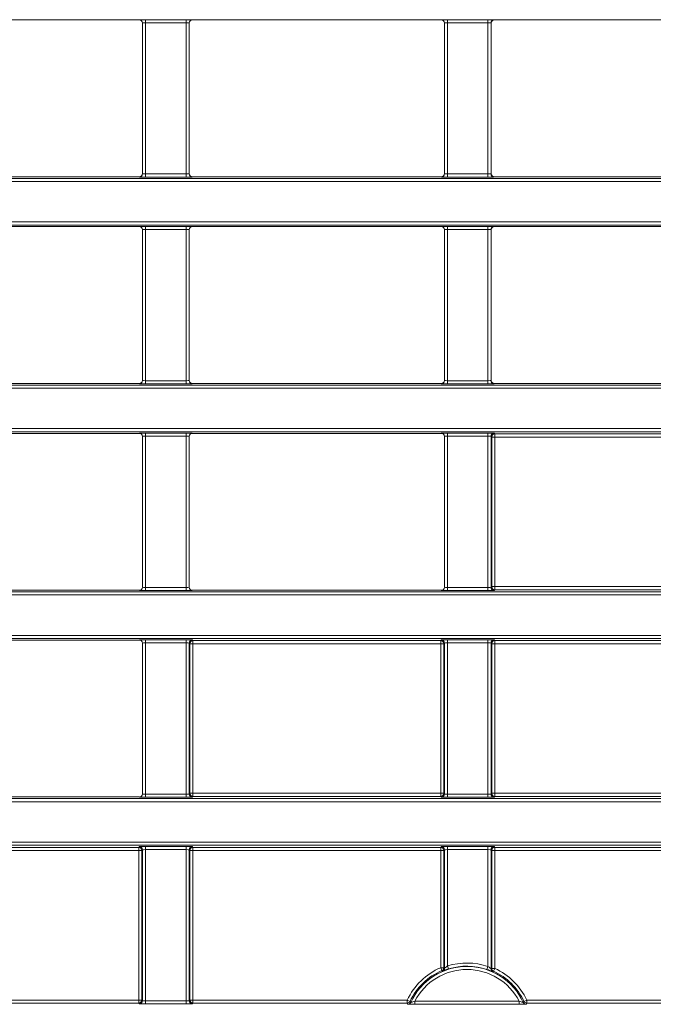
# Model space of a CAD drawing. Header units: millimetres. Extents: x 0 to 1118, y 0 to 864.
# Tile 331 of 390: x 501 to 511, y 613 to 629. Entities that reach past the tile are written whole.
import ezdxf

# ---------------------------------------------------------------- set-up
doc = ezdxf.new("R2010")
doc.units = ezdxf.units.MM

msp = doc.modelspace()

# ---------------------------------------------------------------- linework, layer by layer
at = {"color": 7, "linetype": 'Continuous', "lineweight": 15}
for p, q in [((498.8163, 628.9615), (502.8361, 628.9615)), ((503.6913, 628.9615), (507.7111, 628.9615)), ((508.5663, 628.9615), (512.5861, 628.9615)), ((502.8861, 628.9115), (502.8861, 626.4786)), ((503.6414, 626.4786), (503.6414, 628.9115)), ((507.7611, 628.9115), (507.7611, 626.4786)), ((508.5164, 626.4786), (508.5164, 628.9115)), ((498.8163, 626.4286), (502.8361, 626.4286)), ((503.6913, 626.4286), (507.7111, 626.4286)), ((508.5663, 626.4286), (512.5861, 626.4286)), ((498.8163, 625.6254), (502.8361, 625.6254)), ((503.6913, 625.6254), (507.7111, 625.6254)), ((508.5663, 625.6254), (512.5861, 625.6254)), ((502.8861, 625.5754), (502.8861, 623.1425)), ((503.6414, 623.1425), (503.6414, 625.5754)), ((507.7611, 625.5754), (507.7611, 623.1425)), ((508.5164, 623.1425), (508.5164, 625.5754)), ((498.8163, 623.0925), (502.8361, 623.0925)), ((503.6913, 623.0925), (507.7111, 623.0925)), ((508.5663, 623.0925), (512.5861, 623.0925)), ((498.8163, 622.2893), (502.8361, 622.2893)), ((503.6913, 622.2893), (507.7111, 622.2893)), ((502.8861, 622.2393), (502.8861, 619.8064)), ((503.6414, 619.8064), (503.6414, 622.2393)), ((507.7611, 622.2393), (507.7611, 619.8064)), ((498.8163, 619.7564), (502.8361, 619.7564)), ((503.6913, 619.7564), (507.7111, 619.7564)), ((498.8163, 618.9532), (502.8361, 618.9532)), ((502.8861, 618.9032), (502.8861, 616.4703)), ((498.8163, 616.4203), (502.8361, 616.4203)), ((507.7629, 613.6581), (507.7629, 615.5688)), ((508.5146, 615.5688), (508.5146, 613.6471))]:
    msp.add_line(p, q, dxfattribs=at)
at = {"color": 9, "linetype": 'Continuous', "lineweight": 0}
for p, q in [((502.8361, 628.9615), (502.8379, 628.9633)), ((502.9379, 628.965), (503.5896, 628.965)), ((502.9379, 628.915), (502.9379, 628.965)), ((503.5896, 628.915), (503.5896, 628.965)), ((503.6896, 628.9633), (503.6913, 628.9615)), ((507.7111, 628.9615), (507.7129, 628.9633)), ((507.8129, 628.965), (508.4646, 628.965)), ((507.8129, 628.915), (507.8129, 628.965)), ((508.4646, 628.915), (508.4646, 628.965)), ((508.5646, 628.9633), (508.5663, 628.9615)), ((502.8879, 628.9133), (502.8861, 628.9115)), ((502.8879, 626.4769), (502.8879, 628.9133)), ((503.5896, 628.915), (502.9379, 628.915)), ((502.9379, 628.915), (502.9379, 626.4752)), ((503.5896, 626.4752), (503.5896, 628.915)), ((503.6396, 628.9133), (503.6396, 626.4769)), ((503.6414, 628.9115), (503.6396, 628.9133)), ((507.7629, 628.9133), (507.7611, 628.9115)), ((507.7629, 626.4769), (507.7629, 628.9133)), ((508.4646, 628.915), (507.8129, 628.915)), ((507.8129, 628.915), (507.8129, 626.4752)), ((508.4646, 626.4752), (508.4646, 628.915)), ((508.5146, 628.9133), (508.5146, 626.4769)), ((508.5164, 628.9115), (508.5146, 628.9133)), ((470.0133, 626.4029), (609.6392, 626.4029)), ((502.8379, 626.4269), (502.8361, 626.4286)), ((502.8861, 626.4786), (502.8879, 626.4769)), ((502.9379, 626.4252), (502.9379, 626.4752)), ((502.9379, 626.4752), (503.5896, 626.4752)), ((503.5896, 626.4252), (502.9379, 626.4252)), ((503.5896, 626.4252), (503.5896, 626.4752)), ((503.6396, 626.4769), (503.6414, 626.4786)), ((503.6913, 626.4286), (503.6896, 626.4269)), ((507.7129, 626.4269), (507.7111, 626.4286)), ((507.7611, 626.4786), (507.7629, 626.4769)), ((507.8129, 626.4252), (507.8129, 626.4752)), ((507.8129, 626.4752), (508.4646, 626.4752)), ((508.4646, 626.4252), (507.8129, 626.4252)), ((508.4646, 626.4252), (508.4646, 626.4752)), ((508.5146, 626.4769), (508.5164, 626.4786)), ((508.5663, 626.4286), (508.5646, 626.4269)), ((609.6392, 626.3529), (470.0133, 626.3529)), ((470.0133, 625.7012), (609.6392, 625.7012)), ((609.6392, 625.6512), (470.0133, 625.6512)), ((502.8361, 625.6254), (502.8379, 625.6272)), ((502.9379, 625.6289), (503.5896, 625.6289)), ((502.9379, 625.6289), (502.9379, 625.5789)), ((503.5896, 625.6289), (503.5896, 625.5789)), ((503.6896, 625.6272), (503.6913, 625.6254)), ((507.7111, 625.6254), (507.7129, 625.6272)), ((507.8129, 625.6289), (508.4646, 625.6289)), ((507.8129, 625.6289), (507.8129, 625.5789)), ((508.4646, 625.6289), (508.4646, 625.5789)), ((508.5646, 625.6272), (508.5663, 625.6254)), ((502.8879, 625.5772), (502.8861, 625.5754)), ((502.8879, 623.1408), (502.8879, 625.5772)), ((503.5896, 625.5789), (502.9379, 625.5789)), ((502.9379, 625.5789), (502.9379, 623.1391)), ((503.5896, 623.1391), (503.5896, 625.5789)), ((503.6396, 625.5772), (503.6396, 623.1408)), ((503.6414, 625.5754), (503.6396, 625.5772)), ((507.7629, 625.5772), (507.7611, 625.5754)), ((507.7629, 623.1408), (507.7629, 625.5772)), ((508.4646, 625.5789), (507.8129, 625.5789)), ((507.8129, 625.5789), (507.8129, 623.1391)), ((508.4646, 623.1391), (508.4646, 625.5789)), ((508.5146, 625.5772), (508.5146, 623.1408)), ((508.5164, 625.5754), (508.5146, 625.5772)), ((470.0133, 623.0668), (585.7614, 623.0668)), ((502.8379, 623.0908), (502.8361, 623.0925)), ((502.8861, 623.1425), (502.8879, 623.1408)), ((502.9379, 623.1391), (502.9379, 623.0891)), ((502.9379, 623.1391), (503.5896, 623.1391)), ((503.5896, 623.0891), (502.9379, 623.0891)), ((503.5896, 623.1391), (503.5896, 623.0891)), ((503.6396, 623.1408), (503.6414, 623.1425)), ((503.6913, 623.0925), (503.6896, 623.0908)), ((507.7129, 623.0908), (507.7111, 623.0925)), ((507.7611, 623.1425), (507.7629, 623.1408)), ((507.8129, 623.1391), (508.4646, 623.1391)), ((507.8129, 623.1391), (507.8129, 623.0891)), ((508.4646, 623.0891), (507.8129, 623.0891)), ((508.4646, 623.1391), (508.4646, 623.0891)), ((508.5146, 623.1408), (508.5164, 623.1425)), ((508.5663, 623.0925), (508.5646, 623.0908)), ((585.7614, 623.0168), (470.0133, 623.0168)), ((470.0133, 622.3651), (585.7614, 622.3651)), ((585.7614, 622.3151), (470.0133, 622.3151)), ((502.8361, 622.2893), (502.8379, 622.2911)), ((502.9379, 622.2928), (503.5896, 622.2928)), ((502.9379, 622.2428), (502.9379, 622.2928)), ((503.5896, 622.2428), (503.5896, 622.2928)), ((503.6896, 622.2911), (503.6913, 622.2893)), ((507.7111, 622.2893), (507.7129, 622.2911)), ((507.8129, 622.2928), (508.4646, 622.2928)), ((507.8129, 622.2428), (507.8129, 622.2928)), ((508.4646, 622.2428), (508.4646, 622.2928)), ((508.5646, 622.2911), (508.576, 622.2797)), ((508.576, 622.2797), (512.5765, 622.2797)), ((508.576, 622.2797), (508.576, 622.2297)), ((502.8879, 622.2411), (502.8861, 622.2393)), ((502.8879, 619.8047), (502.8879, 622.2411)), ((503.5896, 622.2428), (502.9379, 622.2428)), ((502.9379, 622.2428), (502.9379, 619.8029)), ((503.5896, 619.8029), (503.5896, 622.2428)), ((503.6396, 622.2411), (503.6396, 619.8047)), ((503.6414, 622.2393), (503.6396, 622.2411)), ((507.7629, 622.2411), (507.7611, 622.2393)), ((507.7629, 619.8047), (507.7629, 622.2411)), ((508.4646, 622.2428), (507.8129, 622.2428)), ((507.8129, 622.2428), (507.8129, 619.8029)), ((508.4646, 619.8029), (508.4646, 622.2428)), ((508.5146, 622.2411), (508.5146, 619.8047)), ((508.526, 622.2297), (508.5146, 622.2411)), ((508.526, 619.816), (508.526, 622.2297)), ((508.526, 622.2297), (508.576, 622.2297)), ((508.576, 622.2297), (508.576, 619.816)), ((512.5765, 622.2297), (508.576, 622.2297)), ((470.0133, 619.7307), (514.8892, 619.7307)), ((502.8379, 619.7547), (502.8361, 619.7564)), ((502.8861, 619.8064), (502.8879, 619.8047)), ((502.9379, 619.7529), (502.9379, 619.8029)), ((502.9379, 619.8029), (503.5896, 619.8029)), ((503.5896, 619.7529), (502.9379, 619.7529)), ((503.5896, 619.7529), (503.5896, 619.8029)), ((503.6396, 619.8047), (503.6414, 619.8064)), ((503.6913, 619.7564), (503.6896, 619.7547)), ((507.7129, 619.7547), (507.7111, 619.7564)), ((507.7611, 619.8064), (507.7629, 619.8047)), ((507.8129, 619.7529), (507.8129, 619.8029)), ((507.8129, 619.8029), (508.4646, 619.8029)), ((508.4646, 619.7529), (507.8129, 619.7529)), ((508.4646, 619.7529), (508.4646, 619.8029)), ((508.5146, 619.8047), (508.526, 619.816)), ((508.526, 619.816), (508.576, 619.816)), ((508.576, 619.766), (508.5646, 619.7547)), ((508.576, 619.816), (512.5765, 619.816)), ((508.576, 619.816), (508.576, 619.766)), ((512.5765, 619.766), (508.576, 619.766)), ((514.8892, 619.6807), (470.0133, 619.6807)), ((470.0133, 619.0289), (514.8892, 619.0289)), ((514.8892, 618.9789), (470.0133, 618.9789)), ((502.8361, 618.9532), (502.8379, 618.9549)), ((502.9379, 618.9567), (503.5896, 618.9567)), ((502.9379, 618.9067), (502.9379, 618.9567)), ((503.5896, 618.9067), (503.5896, 618.9567)), ((503.6896, 618.9549), (503.701, 618.9436)), ((503.701, 618.9436), (507.7015, 618.9436)), ((503.701, 618.8936), (503.701, 618.9436)), ((507.7015, 618.9436), (507.7129, 618.9549)), ((507.7015, 618.8936), (507.7015, 618.9436)), ((507.8129, 618.9567), (508.4646, 618.9567)), ((507.8129, 618.9067), (507.8129, 618.9567)), ((508.4646, 618.9067), (508.4646, 618.9567)), ((508.5646, 618.9549), (508.576, 618.9436)), ((508.576, 618.9436), (512.5765, 618.9436)), ((508.576, 618.9436), (508.576, 618.8936)), ((502.8879, 618.905), (502.8861, 618.9032)), ((502.8879, 616.4685), (502.8879, 618.905)), ((503.5896, 618.9067), (502.9379, 618.9067)), ((502.9379, 618.9067), (502.9379, 616.4668)), ((503.5896, 616.4668), (503.5896, 618.9067)), ((503.6396, 618.905), (503.6396, 616.4685)), ((503.651, 618.8936), (503.6396, 618.905)), ((503.651, 616.4799), (503.651, 618.8936)), ((503.651, 618.8936), (503.701, 618.8936)), ((507.7015, 618.8936), (503.701, 618.8936)), ((503.701, 618.8936), (503.701, 616.4799)), ((507.7015, 616.4799), (507.7015, 618.8936)), ((507.7015, 618.8936), (507.7515, 618.8936)), ((507.7629, 618.905), (507.7515, 618.8936)), ((507.7515, 618.8936), (507.7515, 616.4799)), ((507.7629, 616.4685), (507.7629, 618.905)), ((508.4646, 618.9067), (507.8129, 618.9067)), ((507.8129, 618.9067), (507.8129, 616.4668)), ((508.4646, 616.4668), (508.4646, 618.9067)), ((508.5146, 618.905), (508.5146, 616.4685)), ((508.526, 618.8936), (508.5146, 618.905)), ((508.526, 616.4799), (508.526, 618.8936)), ((508.526, 618.8936), (508.576, 618.8936)), ((512.5765, 618.8936), (508.576, 618.8936)), ((508.576, 618.8936), (508.576, 616.4799)), ((470.0133, 616.3946), (514.8892, 616.3946)), ((502.8379, 616.4186), (502.8361, 616.4203)), ((502.8861, 616.4703), (502.8879, 616.4685)), ((502.9379, 616.4168), (502.9379, 616.4668)), ((502.9379, 616.4668), (503.5896, 616.4668)), ((503.5896, 616.4168), (502.9379, 616.4168)), ((503.5896, 616.4168), (503.5896, 616.4668)), ((503.6396, 616.4685), (503.651, 616.4799)), ((503.651, 616.4799), (503.701, 616.4799)), ((503.701, 616.4299), (503.6896, 616.4186)), ((503.701, 616.4299), (503.701, 616.4799)), ((503.701, 616.4799), (507.7015, 616.4799)), ((507.7015, 616.4299), (503.701, 616.4299)), ((507.7015, 616.4799), (507.7515, 616.4799)), ((507.7015, 616.4299), (507.7015, 616.4799)), ((507.7129, 616.4186), (507.7015, 616.4299)), ((507.7515, 616.4799), (507.7629, 616.4685)), ((507.8129, 616.4168), (507.8129, 616.4668)), ((507.8129, 616.4668), (508.4646, 616.4668)), ((508.4646, 616.4168), (507.8129, 616.4168)), ((508.4646, 616.4168), (508.4646, 616.4668)), ((508.5146, 616.4685), (508.526, 616.4799)), ((508.526, 616.4799), (508.576, 616.4799)), ((508.576, 616.4299), (508.5646, 616.4186)), ((508.576, 616.4799), (508.576, 616.4299)), ((508.576, 616.4799), (512.5765, 616.4799)), ((512.5765, 616.4299), (508.576, 616.4299)), ((514.8892, 616.3446), (470.0133, 616.3446)), ((470.0133, 615.6928), (514.8892, 615.6928)), ((514.8892, 615.6428), (470.0133, 615.6428)), ((498.826, 615.6075), (502.8265, 615.6075)), ((502.8265, 615.6075), (502.8379, 615.6188)), ((502.8265, 615.6075), (502.8265, 615.5575)), ((502.9379, 615.6206), (503.5896, 615.6206)), ((502.9379, 615.6206), (502.9379, 615.5706)), ((503.5896, 615.6206), (503.5896, 615.5706)), ((503.6896, 615.6188), (503.701, 615.6075)), ((503.701, 615.6075), (507.7015, 615.6075)), ((503.701, 615.6075), (503.701, 615.5575)), ((507.7015, 615.6075), (507.7129, 615.6188)), ((507.7015, 615.6075), (507.7015, 615.5575)), ((507.8129, 615.6206), (508.4646, 615.6206)), ((507.8129, 615.5706), (507.8129, 615.6206)), ((508.4646, 615.5706), (508.4646, 615.6206)), ((508.5646, 615.6188), (508.576, 615.6075)), ((508.576, 615.6075), (512.5765, 615.6075)), ((508.576, 615.6075), (508.576, 615.5575)), ((502.8265, 615.5575), (498.826, 615.5575)), ((502.8265, 615.5575), (502.8765, 615.5575)), ((502.8265, 613.1438), (502.8265, 615.5575)), ((502.8879, 615.5688), (502.8765, 615.5575)), ((502.8765, 615.5575), (502.8765, 613.1438)), ((502.8879, 613.1324), (502.8879, 615.5688)), ((503.5896, 615.5706), (502.9379, 615.5706)), ((502.9379, 615.5706), (502.9379, 613.1307)), ((503.5896, 613.1307), (503.5896, 615.5706)), ((503.6396, 615.5688), (503.6396, 613.1324)), ((503.651, 615.5575), (503.6396, 615.5688)), ((503.651, 613.1438), (503.651, 615.5575)), ((503.651, 615.5575), (503.701, 615.5575)), ((507.7015, 615.5575), (503.701, 615.5575)), ((503.701, 615.5575), (503.701, 613.1438)), ((507.7015, 613.6656), (507.7015, 615.5575)), ((507.7015, 615.5575), (507.7515, 615.5575)), ((507.7629, 615.5688), (507.7515, 615.5575)), ((507.7515, 615.5575), (507.7515, 613.6656)), ((508.4646, 615.5706), (507.8129, 615.5706)), ((507.8129, 615.5706), (507.8129, 613.693)), ((508.4646, 613.6849), (508.4646, 615.5706)), ((508.526, 615.5575), (508.5146, 615.5688)), ((508.526, 613.6544), (508.526, 615.5575)), ((508.526, 615.5575), (508.576, 615.5575)), ((508.576, 615.5575), (508.576, 613.6544)), ((512.5765, 615.5575), (508.576, 615.5575)), ((507.8277, 613.6453), (507.8129, 613.693)), ((507.7015, 613.6656), (507.7515, 613.6656)), ((507.7015, 613.6656), (507.7214, 613.6198)), ((507.7515, 613.6656), (507.7629, 613.6581)), ((508.4486, 613.6375), (508.4646, 613.6849)), ((508.5146, 613.6471), (508.526, 613.6544)), ((508.526, 613.6544), (508.576, 613.6544)), ((508.5549, 613.6091), (508.576, 613.6544)), ((498.826, 613.1438), (502.8265, 613.1438)), ((502.8265, 613.0938), (498.826, 613.0938)), ((502.8265, 613.1438), (502.8265, 613.0938)), ((502.8265, 613.1438), (502.8765, 613.1438)), ((502.8379, 613.0824), (502.8265, 613.0938)), ((502.8765, 613.1438), (502.8879, 613.1324)), ((502.9379, 613.1307), (503.5896, 613.1307)), ((502.9379, 613.1307), (502.9379, 613.0807)), ((503.5896, 613.0807), (502.9379, 613.0807)), ((503.5896, 613.1307), (503.5896, 613.0807)), ((503.6396, 613.1324), (503.651, 613.1438)), ((503.651, 613.1438), (503.701, 613.1438)), ((503.701, 613.0938), (503.6896, 613.0824)), ((503.701, 613.0938), (503.701, 613.1438)), ((503.701, 613.1438), (507.1613, 613.1438)), ((507.1613, 613.0938), (503.701, 613.0938)), ((507.1613, 613.1438), (507.2064, 613.1224)), ((507.1613, 613.0938), (507.1613, 613.1438)), ((507.1724, 613.0763), (507.1613, 613.0938)), ((507.2829, 613.0746), (507.2829, 613.1246)), ((507.2829, 613.1246), (508.9696, 613.1246)), ((508.9696, 613.0746), (507.2829, 613.0746)), ((508.9696, 613.0746), (508.9696, 613.1246)), ((509.046, 613.1224), (509.0912, 613.1438)), ((509.0912, 613.0938), (509.0801, 613.0763)), ((509.0912, 613.1438), (509.0912, 613.0938)), ((509.0912, 613.1438), (512.5765, 613.1438)), ((512.5765, 613.0938), (509.0912, 613.0938))]:
    msp.add_line(p, q, dxfattribs=at)
for centre, radius, start, end in [((502.8379, 628.9133), 0.05, 0.02044, 89.97956), ((503.6896, 628.9133), 0.05, 90.02044, 179.97956), ((507.7129, 628.9133), 0.05, 0.02044, 89.97956), ((508.5646, 628.9133), 0.05, 90.02044, 179.97956), ((502.8379, 626.4769), 0.05, 270.02044, 359.97956), ((503.6896, 626.4769), 0.05, 180.02044, 269.97956), ((507.7129, 626.4769), 0.05, 270.02044, 359.97956), ((508.5646, 626.4769), 0.05, 180.02044, 269.97956), ((502.8379, 625.5772), 0.05, 0.02044, 89.97956), ((503.6896, 625.5772), 0.05, 90.02044, 179.97956), ((507.7129, 625.5772), 0.05, 0.02044, 89.97956), ((508.5646, 625.5772), 0.05, 90.02044, 179.97956), ((502.8379, 623.1408), 0.05, 270.02044, 359.97956), ((503.6896, 623.1408), 0.05, 180.02044, 269.97956), ((507.7129, 623.1408), 0.05, 270.02044, 359.97956), ((508.5646, 623.1408), 0.05, 180.02044, 269.97956), ((502.8379, 622.241), 0.05, 0.02044, 89.97956), ((503.6896, 622.241), 0.05, 90.02044, 179.97956), ((507.7129, 622.241), 0.05, 0.02044, 89.97956), ((508.5646, 622.241), 0.05, 90.02044, 179.97956), ((508.576, 622.2297), 0.05, 90.02044, 179.97956), ((502.8379, 619.8047), 0.05, 270.02044, 359.97956), ((503.6896, 619.8047), 0.05, 180.02044, 269.97956), ((507.7129, 619.8047), 0.05, 270.02044, 359.97956), ((508.5646, 619.8047), 0.05, 180.02044, 269.97956), ((508.576, 619.816), 0.05, 180.02044, 269.97956), ((502.8379, 618.9049), 0.05, 0.02044, 89.97956), ((503.6896, 618.9049), 0.05, 90.02044, 179.97956), ((503.701, 618.8936), 0.05, 90.02044, 179.97956), ((507.7015, 618.8936), 0.05, 0.02044, 89.97956), ((507.7129, 618.9049), 0.05, 0.02044, 89.97956), ((508.5646, 618.9049), 0.05, 90.02044, 179.97956), ((508.576, 618.8936), 0.05, 90.02044, 179.97956), ((502.8379, 616.4686), 0.05, 270.02044, 359.97956), ((503.6896, 616.4686), 0.05, 180.02044, 269.97956), ((503.701, 616.4799), 0.05, 180.02044, 269.97956), ((507.7015, 616.4799), 0.05, 270.02044, 359.97956), ((507.7129, 616.4686), 0.05, 270.02044, 359.97956), ((508.5646, 616.4686), 0.05, 180.02044, 269.97956), ((508.576, 616.4799), 0.05, 180.02044, 269.97956), ((502.8265, 615.5574), 0.05, 0.02044, 89.97956), ((502.8379, 615.5688), 0.05, 0.02044, 89.97956), ((503.6896, 615.5688), 0.05, 90.02044, 179.97956), ((503.701, 615.5574), 0.05, 90.02044, 179.97956), ((507.7015, 615.5574), 0.05, 0.02044, 89.97956), ((507.7129, 615.5688), 0.05, 0.02044, 89.97956), ((508.5646, 615.5688), 0.05, 90.02044, 179.97956), ((508.576, 615.5574), 0.05, 90.02044, 179.97956), ((508.1262, 612.6854), 1.0552, 71.2977, 107.2751), ((508.1262, 612.6854), 1.0683, 113.42566, 154.58798), ((508.1262, 612.6854), 1.0009, 24.81096, 155.18904), ((508.1262, 612.6854), 0.9509, 27.51276, 152.48724), ((507.7015, 613.6657), 0.05, 293.43805, 359.98761), ((505.7364, 610.7352), 3.5016, 55.24587, 55.46569), ((508.5646, 613.6471), 0.05, 180.0121, 245.48575), ((508.576, 613.6544), 0.05, 180.012, 245.09281), ((510.5399, 610.6423), 3.5696, 123.78469, 123.99864), ((508.1262, 612.6854), 1.0683, 25.41202, 65.10481), ((502.8265, 613.1438), 0.05, 270.02044, 359.97956), ((502.8379, 613.1325), 0.05, 270.02044, 359.97956), ((503.6896, 613.1325), 0.05, 180.02044, 269.97956), ((503.701, 613.1438), 0.05, 180.02044, 269.97956), ((507.1613, 613.1438), 0.05, 270.01187, 334.57611), ((510.1918, 615.0999), 3.5809, 213.52064, 213.84773), ((506.0709, 615.093), 3.5686, 326.15171, 326.47993), ((509.0801, 613.1263), 0.05, 204.82298, 269.98798), ((509.0912, 613.1438), 0.05, 205.42389, 269.98813)]:
    msp.add_arc(centre, radius, start, end, dxfattribs=at)
at = {"color": 7, "linetype": 'Continuous', "lineweight": 15}
for centre, radius, start, end in [((508.1262, 612.6854), 1.0053, 71.2977, 107.2751), ((508.1262, 612.6854), 1.0183, 113.42566, 154.58798), ((507.7129, 613.6582), 0.05, 293.03388, 359.9875), ((508.1262, 612.6854), 1.0183, 25.41202, 65.10481), ((507.1724, 613.1263), 0.05, 270.01202, 335.17702)]:
    msp.add_arc(centre, radius, start, end, dxfattribs=at)
for centre, major_axis, start_param, end_param in [((502.8361, 628.9115), (-0.0354, -0.0354), 2.3563468, 3.9268385), ((503.6914, 628.9115), (-0.0354, 0.0354), 5.4979394, 7.0684312), ((507.7111, 628.9115), (-0.0354, -0.0354), 2.3563468, 3.9268385), ((508.5664, 628.9115), (-0.0354, 0.0354), 5.4979394, 7.0684312), ((502.8361, 626.4787), (-0.0354, 0.0354), 2.3563468, 3.9268385), ((503.6914, 626.4787), (-0.0354, -0.0354), 5.4979394, 7.0684312), ((507.7111, 626.4787), (-0.0354, 0.0354), 2.3563468, 3.9268385), ((508.5664, 626.4787), (-0.0354, -0.0354), 5.4979394, 7.0684312), ((502.8361, 625.5754), (-0.0354, -0.0354), 2.3563468, 3.9268385), ((503.6914, 625.5754), (-0.0354, 0.0354), 5.4979394, 7.0684312), ((507.7111, 625.5754), (-0.0354, -0.0354), 2.3563468, 3.9268385), ((508.5664, 625.5754), (-0.0354, 0.0354), 5.4979394, 7.0684312), ((502.8361, 623.1425), (0.0354, -0.0354), 5.4979394, 7.0684312), ((503.6914, 623.1425), (0.0354, 0.0354), 2.3563468, 3.9268385), ((507.7111, 623.1425), (0.0354, -0.0354), 5.4979394, 7.0684312), ((508.5664, 623.1425), (0.0354, 0.0354), 2.3563468, 3.9268385), ((502.8361, 622.2393), (0.0354, 0.0354), 5.4979394, 7.0684312), ((503.6914, 622.2393), (0.0354, -0.0354), 2.3563468, 3.9268385), ((507.7111, 622.2393), (0.0354, 0.0354), 5.4979394, 7.0684312), ((502.8361, 619.8064), (0.0354, -0.0354), 5.4979394, 7.0684312), ((503.6914, 619.8064), (0.0354, 0.0354), 2.3563468, 3.9268385), ((507.7111, 619.8064), (0.0354, -0.0354), 5.4979394, 7.0684312), ((502.8361, 618.9032), (0.0354, 0.0354), 5.4979394, 7.0684312), ((502.8361, 616.4703), (-0.0354, 0.0354), 2.3563468, 3.9268385)]:
    msp.add_ellipse(centre, major_axis=major_axis, ratio=0.9996955, start_param=start_param, end_param=end_param, dxfattribs=at)
at = {"color": 9, "linetype": 'Continuous', "lineweight": 0}
for centre, major_axis, ratio, start_param, end_param in [((502.9379, 628.9632), (0.1, 0), 0.0174551, 1.5707963, 3.1241394), ((503.5896, 628.9632), (0.1, 0), 0.0174551, 0.0174533, 1.5707963), ((507.8129, 628.9632), (0.1, 0), 0.0174551, 1.5707963, 3.1241394), ((508.4646, 628.9632), (0.1, 0), 0.0174551, 0.0174533, 1.5707963), ((502.9379, 628.9133), (0.05, 0), 0.0349101, 1.5707963, 3.1241394), ((503.5896, 628.9133), (0.05, 0), 0.0349101, 0.0174533, 1.5707963), ((507.8129, 628.9133), (0.05, 0), 0.0349101, 1.5707963, 3.1241394), ((508.4646, 628.9133), (0.05, 0), 0.0349101, 0.0174533, 1.5707963), ((502.9379, 626.4269), (0.1, 0), 0.0174551, 3.1590459, 4.712389), ((502.9379, 626.4769), (0.05, 0), 0.0349101, 3.1590459, 4.712389), ((503.5896, 626.4769), (0.05, 0), 0.0349101, 4.712389, 6.265732), ((503.5896, 626.4269), (0.1, 0), 0.0174551, 4.712389, 6.265732), ((507.8129, 626.4269), (0.1, 0), 0.0174551, 3.1590459, 4.712389), ((507.8129, 626.4769), (0.05, 0), 0.0349101, 3.1590459, 4.712389), ((508.4646, 626.4769), (0.05, 0), 0.0349101, 4.712389, 6.265732), ((508.4646, 626.4269), (0.1, 0), 0.0174551, 4.712389, 6.265732), ((502.9379, 625.6271), (0.1, 0), 0.0174551, 1.5707963, 3.1241394), ((503.5896, 625.6271), (0.1, 0), 0.0174551, 0.0174533, 1.5707963), ((507.8129, 625.6271), (0.1, 0), 0.0174551, 1.5707963, 3.1241394), ((508.4646, 625.6271), (0.1, 0), 0.0174551, 0.0174533, 1.5707963), ((502.9379, 625.5771), (0.05, 0), 0.0349101, 1.5707963, 3.1241394), ((503.5896, 625.5771), (0.05, 0), 0.0349101, 0.0174533, 1.5707963), ((507.8129, 625.5771), (0.05, 0), 0.0349101, 1.5707963, 3.1241394), ((508.4646, 625.5771), (0.05, 0), 0.0349101, 0.0174533, 1.5707963), ((502.9379, 623.0908), (0.1, 0), 0.0174551, 3.1590459, 4.712389), ((502.9379, 623.1408), (0.05, 0), 0.0349101, 3.1590459, 4.712389), ((503.5896, 623.1408), (0.05, 0), 0.0349101, 4.712389, 6.265732), ((503.5896, 623.0908), (0.1, 0), 0.0174551, 4.712389, 6.265732), ((507.8129, 623.0908), (0.1, 0), 0.0174551, 3.1590459, 4.712389), ((507.8129, 623.1408), (0.05, 0), 0.0349101, 3.1590459, 4.712389), ((508.4646, 623.1408), (0.05, 0), 0.0349101, 4.712389, 6.265732), ((508.4646, 623.0908), (0.1, 0), 0.0174551, 4.712389, 6.265732), ((502.9379, 622.291), (0.1, 0), 0.0174551, 1.5707963, 3.1241394), ((503.5896, 622.291), (0.1, 0), 0.0174551, 0.0174533, 1.5707963), ((507.8129, 622.291), (0.1, 0), 0.0174551, 1.5707963, 3.1241394), ((508.4646, 622.291), (0.1, 0), 0.0174551, 0.0174533, 1.5707963), ((502.9379, 622.241), (0.05, 0), 0.0349101, 1.5707963, 3.1241394), ((503.5896, 622.241), (0.05, 0), 0.0349101, 0.0174533, 1.5707963), ((507.8129, 622.241), (0.05, 0), 0.0349101, 1.5707963, 3.1241394), ((508.4646, 622.241), (0.05, 0), 0.0349101, 0.0174533, 1.5707963), ((502.9379, 619.7547), (0.1, 0), 0.0174551, 3.1590459, 4.712389), ((502.9379, 619.8047), (0.05, 0), 0.0349101, 3.1590459, 4.712389), ((503.5896, 619.8047), (0.05, 0), 0.0349101, 4.712389, 6.265732), ((503.5896, 619.7547), (0.1, 0), 0.0174551, 4.712389, 6.265732), ((507.8129, 619.7547), (0.1, 0), 0.0174551, 3.1590459, 4.712389), ((507.8129, 619.8047), (0.05, 0), 0.0349101, 3.1590459, 4.712389), ((508.4646, 619.8047), (0.05, 0), 0.0349101, 4.712389, 6.265732), ((508.4646, 619.7547), (0.1, 0), 0.0174551, 4.712389, 6.265732), ((502.9379, 618.9549), (0.1, 0), 0.0174551, 1.5707963, 3.1241394), ((503.5896, 618.9549), (0.1, 0), 0.0174551, 0.0174533, 1.5707963), ((507.8129, 618.9549), (0.1, 0), 0.0174551, 1.5707963, 3.1241394), ((508.4646, 618.9549), (0.1, 0), 0.0174551, 0.0174533, 1.5707963), ((502.9379, 618.9049), (0.05, 0), 0.0349101, 1.5707963, 3.1241394), ((503.5896, 618.9049), (0.05, 0), 0.0349101, 0.0174533, 1.5707963), ((507.8129, 618.9049), (0.05, 0), 0.0349101, 1.5707963, 3.1241394), ((508.4646, 618.9049), (0.05, 0), 0.0349101, 0.0174533, 1.5707963), ((502.9379, 616.4186), (0.1, 0), 0.0174551, 3.1590459, 4.712389), ((502.9379, 616.4686), (0.05, 0), 0.0349101, 3.1590459, 4.712389), ((503.5896, 616.4686), (0.05, 0), 0.0349101, 4.712389, 6.265732), ((503.5896, 616.4186), (0.1, 0), 0.0174551, 4.712389, 6.265732), ((507.8129, 616.4186), (0.1, 0), 0.0174551, 3.1590459, 4.712389), ((507.8129, 616.4686), (0.05, 0), 0.0349101, 3.1590459, 4.712389), ((508.4646, 616.4686), (0.05, 0), 0.0349101, 4.712389, 6.265732), ((508.4646, 616.4186), (0.1, 0), 0.0174551, 4.712389, 6.265732), ((502.9379, 615.6188), (0.1, 0), 0.0174551, 1.5707963, 3.1241394), ((503.5896, 615.6188), (0.1, 0), 0.0174551, 0.0174533, 1.5707963), ((507.8129, 615.6188), (0.1, 0), 0.0174551, 1.5707963, 3.1241394), ((508.4646, 615.6188), (0.1, 0), 0.0174551, 0.0174533, 1.5707963), ((502.9379, 615.5688), (0.05, 0), 0.0349101, 1.5707963, 3.1241394), ((503.5896, 615.5688), (0.05, 0), 0.0349101, 0.0174533, 1.5707963), ((507.8129, 615.5688), (0.05, 0), 0.0349101, 1.5707963, 3.1241394), ((508.4646, 615.5688), (0.05, 0), 0.0349101, 0.0174533, 1.5707963), ((502.9379, 613.0825), (0.1, 0), 0.0174551, 3.1590459, 4.712389), ((502.9379, 613.1325), (0.05, 0), 0.0349101, 3.1590459, 4.712389), ((503.5896, 613.1325), (0.05, 0), 0.0349101, 4.712389, 6.265732), ((503.5896, 613.0825), (0.1, 0), 0.0174551, 4.712389, 6.265732)]:
    msp.add_ellipse(centre, major_axis=major_axis, ratio=ratio, start_param=start_param, end_param=end_param, dxfattribs=at)
for points, knots in [([(507.8129, 613.693), (507.8006, 613.6853), (507.7888, 613.6772), (507.77, 613.6632), (507.7631, 613.6578), (507.7629, 613.6581)], [0, 0, 0, 0, 0.5, 0.5, 1, 1, 1, 1]), ([(507.7324, 613.6121), (507.7327, 613.6121), (507.7335, 613.6122), (507.7397, 613.6145), (507.7441, 613.6161)], [0, 0, 0, 0, 0.3029506, 1, 1, 1, 1]), ([(508.5146, 613.6471), (508.5143, 613.6468), (508.5072, 613.6529), (508.4885, 613.6678), (508.4768, 613.6766), (508.4646, 613.6849)], [0, 0, 0, 0, 0.5, 0.5, 1, 1, 1, 1]), ([(508.5077, 613.6158), (508.5138, 613.6134), (508.5272, 613.6081), (508.5405, 613.6026), (508.5427, 613.602), (508.5439, 613.6016)], [0, 0, 0, 0, 0.2902946, 0.6431203, 1, 1, 1, 1]), ([(507.1724, 613.0763), (507.1725, 613.0763), (507.1732, 613.076), (507.1814, 613.0756), (507.1975, 613.0753), (507.2059, 613.0751)], [0, 0, 0, 0, 0.1278989, 0.5489634, 1, 1, 1, 1]), ([(507.2829, 613.1246), (507.2682, 613.1196), (507.2533, 613.1149), (507.2343, 613.1094), (507.2287, 613.1078), (507.2203, 613.1057), (507.2178, 613.1051), (507.2178, 613.1053)], [0, 0, 0, 0, 0.5, 0.5, 0.75, 0.75, 1, 1, 1, 1]), ([(509.0347, 613.1053), (509.0346, 613.1049), (509.0246, 613.1075), (508.9993, 613.1149), (508.9843, 613.1196), (508.9696, 613.1246)], [0, 0, 0, 0, 0.5, 0.5, 1, 1, 1, 1]), ([(509.0068, 613.0747), (509.0166, 613.0748), (509.0365, 613.0749), (509.0599, 613.0753), (509.0766, 613.0758), (509.0789, 613.0761), (509.0801, 613.0763)], [0, 0, 0, 0, 0.2484346, 0.5042706, 0.7519878, 1, 1, 1, 1])]:
    msp.add_open_spline(points, degree=3, knots=knots, dxfattribs=at)
at = {"color": 7, "linetype": 'Continuous', "lineweight": 15}
for points, knots in [([(507.7441, 613.6161), (507.7442, 613.6162), (507.7479, 613.6175), (507.7652, 613.6241), (507.7937, 613.6343), (507.8164, 613.6416), (507.8277, 613.6453)], [0, 0, 0, 0, 0.0077316, 0.3405679, 0.6720295, 1, 1, 1, 1]), ([(508.4486, 613.6375), (508.4574, 613.6345), (508.4767, 613.6278), (508.4975, 613.6199), (508.5063, 613.6163), (508.5077, 613.6158)], [0, 0, 0, 0, 0.4113861, 0.9080713, 1, 1, 1, 1]), ([(507.2059, 613.0751), (507.2062, 613.0751), (507.2151, 613.0749), (507.2425, 613.0747), (507.2695, 613.0746), (507.2829, 613.0746)], [0, 0, 0, 0, 0.019548, 0.51048, 1, 1, 1, 1]), ([(508.9696, 613.0746), (508.9813, 613.0746), (508.9942, 613.0746), (509.0057, 613.0747), (509.0068, 613.0747)], [0, 0, 0, 0, 0.9023204, 1, 1, 1, 1])]:
    msp.add_open_spline(points, degree=3, knots=knots, dxfattribs=at)

doc.saveas('drawing.dxf')
